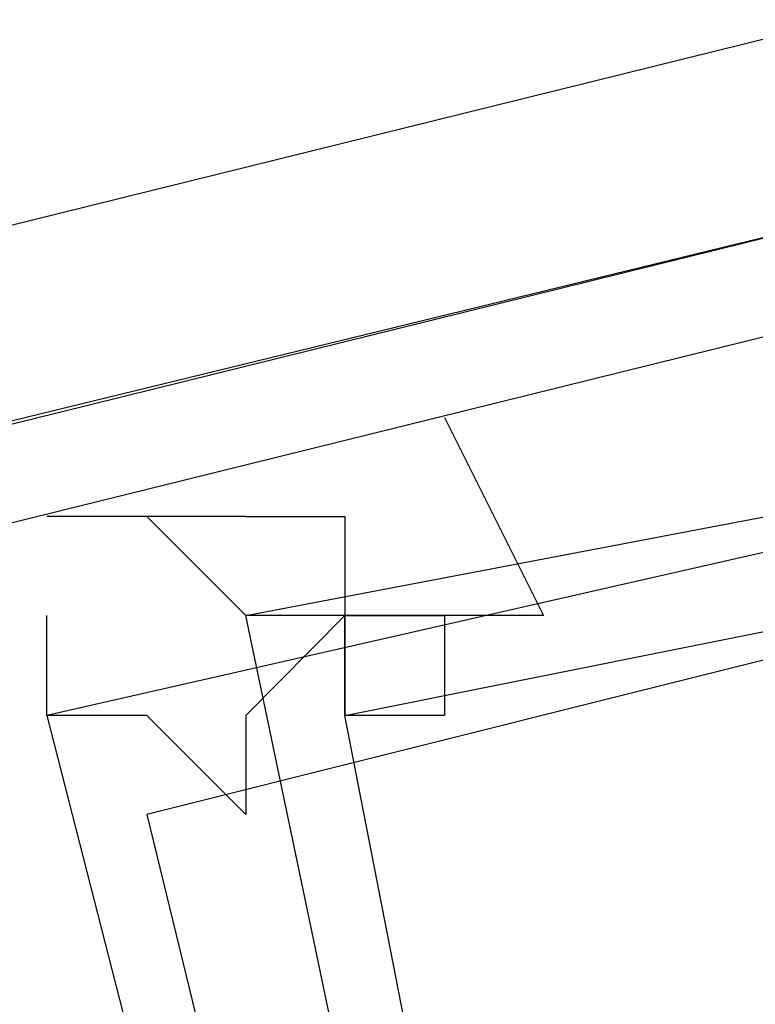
# Model space of a CAD drawing. Header units: feet. Extents: x -79 to 198, y -22 to 181.
# Tile 639 of 656: x 63.5696 to 63.6684, y 151.3256 to 151.4578. Entities that reach past the tile are written whole.
import ezdxf

# ---------------------------------------------------------------- set-up
doc = ezdxf.new("R2010")
doc.units = ezdxf.units.FT
doc.layers.add('A-LINEA', color=7, linetype='CONTINUOUS')

msp = doc.modelspace()

# ---------------------------------------------------------------- linework, layer by layer
at = {"layer": 'A-LINEA'}
msp.add_line((63.5867, 151.3644), (63.5867, 151.3644), dxfattribs=at)
msp.add_line((63.5867, 151.3644), (63.5867, 151.3644), dxfattribs=at)
msp.add_line((63.5867, 151.3644), (63.5867, 151.3644), dxfattribs=at)
msp.add_line((63.5867, 151.3644), (63.5867, 151.3644), dxfattribs=at)
for points in [[(59.8533, 150.5111), (63.68, 151.4578), (63.68, 151.4444), (63.68, 151.4311), (59.8533, 150.4978), (59.84, 150.5111), (59.8533, 150.5111)], [(59.8533, 150.5111), (63.68, 151.4578), (63.68, 151.4444), (63.68, 151.4311), (59.8533, 150.4978), (59.84, 150.5111), (59.8533, 150.5111)], [(59.8533, 150.4844), (63.68, 151.4311), (63.6933, 151.4178), (63.68, 151.4178), (59.8533, 150.4711), (59.8533, 150.4844)], [(59.8533, 150.4844), (63.68, 151.4311), (63.6933, 151.4178), (63.68, 151.4178), (59.8533, 150.4711), (59.8533, 150.4844)], [(63.72, 150.7911), (64, 150.8711), (63.8667, 151.4311), (63.5733, 151.3644), (63.72, 150.7911)], [(63.72, 150.7911), (64, 150.8711), (63.8667, 151.4311), (63.5733, 151.3644), (63.72, 150.7911)], [(64, 150.8578), (63.72, 150.8044), (63.6, 151.3778), (63.88, 151.4311), (64, 150.8578)], [(64, 150.8578), (63.72, 150.8044), (63.6, 151.3778), (63.88, 151.4311), (64, 150.8578)], [(63.72, 150.8044), (63.9867, 150.8711), (63.8533, 151.4178), (63.5867, 151.3511), (63.72, 150.8044)], [(63.72, 150.8044), (63.9867, 150.8711), (63.8533, 151.4178), (63.5867, 151.3511), (63.72, 150.8044)], [(63.9867, 150.8711), (63.72, 150.8178), (63.6133, 151.3644), (63.88, 151.4178), (63.9867, 150.8711)], [(63.9867, 150.8711), (63.72, 150.8178), (63.6133, 151.3644), (63.88, 151.4178), (63.9867, 150.8711)], [(63.6267, 151.4044), (63.6267, 151.4044), (63.6267, 151.4044), (63.6267, 151.4044), (63.64, 151.3778), (63.64, 151.3778), (63.6133, 151.3778), (63.6133, 151.3778), (63.6133, 151.3778), (63.6267, 151.3778), (63.6267, 151.3644), (63.6133, 151.3644), (63.6133, 151.3644), (63.6133, 151.3644), (63.6133, 151.3644), (63.6133, 151.3644), (63.6133, 151.3778), (63.6133, 151.3778), (63.6, 151.3778), (63.6, 151.3778), (63.5867, 151.3911), (63.5867, 151.3911)], [(63.6267, 151.4044), (63.6267, 151.4044), (63.6267, 151.4044), (63.6267, 151.4044), (63.64, 151.3778), (63.64, 151.3778), (63.6133, 151.3778), (63.6133, 151.3778), (63.6133, 151.3778), (63.6267, 151.3778), (63.6267, 151.3644), (63.6133, 151.3644), (63.6133, 151.3644), (63.6133, 151.3644), (63.6133, 151.3644), (63.6133, 151.3644), (63.6133, 151.3778), (63.6133, 151.3778), (63.6, 151.3778), (63.6, 151.3778), (63.5867, 151.3911), (63.5867, 151.3911)], [(63.6133, 151.4044), (63.6133, 151.4044), (63.6133, 151.4044)], [(63.6133, 151.4044), (63.6133, 151.4044), (63.6133, 151.4044)], [(63.6, 151.3911), (63.5867, 151.3911), (63.5867, 151.3911), (63.5733, 151.3911), (63.5733, 151.3911)], [(63.6, 151.3911), (63.5867, 151.3911), (63.5867, 151.3911), (63.5733, 151.3911), (63.5733, 151.3911)], [(63.6, 151.3911), (63.6, 151.3911), (63.6, 151.3911)], [(63.6, 151.3911), (63.6, 151.3911), (63.6133, 151.3911), (63.6133, 151.3911), (63.6133, 151.3778), (63.6133, 151.3778), (63.6, 151.3644), (63.6, 151.3644), (63.6, 151.3644), (63.6, 151.3644), (63.6, 151.3644), (63.6, 151.3644), (63.6, 151.3511)], [(63.6, 151.3911), (63.6, 151.3911), (63.6, 151.3911)], [(63.6, 151.3911), (63.6, 151.3911), (63.6133, 151.3911), (63.6133, 151.3911), (63.6133, 151.3778), (63.6133, 151.3778), (63.6, 151.3644), (63.6, 151.3644), (63.6, 151.3644), (63.6, 151.3644), (63.6, 151.3644), (63.6, 151.3644), (63.6, 151.3511)], [(63.6, 151.3511), (63.5867, 151.3644), (63.5867, 151.3644), (63.5867, 151.3644), (63.5867, 151.3644), (63.5867, 151.3644), (63.5733, 151.3644), (63.5733, 151.3644), (63.5733, 151.3778), (63.5733, 151.3778)], [(63.6, 151.3511), (63.5867, 151.3644), (63.5867, 151.3644), (63.5867, 151.3644), (63.5867, 151.3644), (63.5867, 151.3644), (63.5733, 151.3644), (63.5733, 151.3644), (63.5733, 151.3778), (63.5733, 151.3778)], [(63.6, 151.3644), (63.6, 151.3644), (63.6, 151.3644)], [(63.6, 151.3644), (63.6, 151.3644), (63.6, 151.3644)]]:
    msp.add_lwpolyline(points, dxfattribs=at)
msp.add_lwpolyline([(63.6133, 151.3778), (63.6133, 151.3778), (63.6133, 151.3644), (63.6133, 151.3644)], close=True, dxfattribs=at)
msp.add_lwpolyline([(63.6133, 151.3778), (63.6133, 151.3778), (63.6133, 151.3644), (63.6133, 151.3644)], close=True, dxfattribs=at)

doc.saveas('drawing.dxf')
